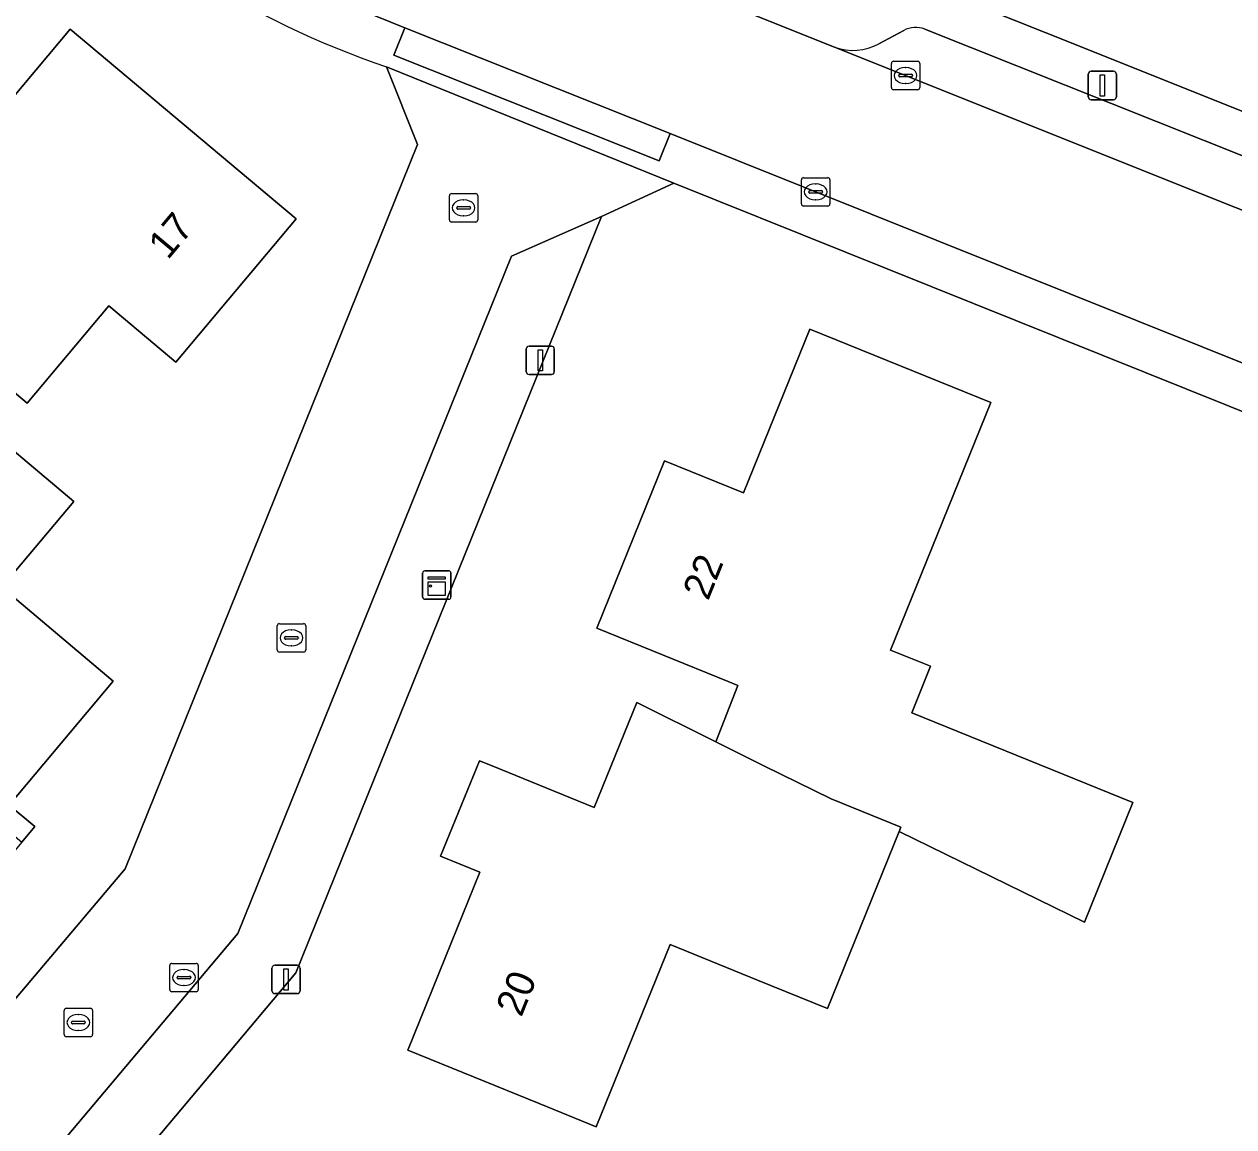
# Model space of a CAD drawing. Extents: x 157767 to 159172, y 387839 to 389425.
# Drawn here: x 158337.77 to 158380.37, y 388886.44 to 388925.26 of the extents above; entities that cross this region are included whole.
import ezdxf

# ---------------------------------------------------------------- set-up
doc = ezdxf.new("R2010")
doc.units = 0
for name, color, linetype in [('IMGEO_Erf', 7, 'Continuous'), ('IMGEO_Kast', 7, 'Continuous'), ('IMGEO_Kolk', 7, 'Continuous'), ('IMGEO_Lichtmast', 7, 'Continuous'), ('IMGEO_Muur', 7, 'Continuous'), ('IMGEO_Pand', 7, 'Continuous'), ('IMGEO_Pand_nummerreeks', 7, 'Continuous'), ('IMGEO_Parkeervlak_open', 7, 'Continuous'), ('IMGEO_Rijbaan_lokaal_open', 7, 'Continuous'), ('IMGEO_Rioolput', 7, 'Continuous'), ('IMGEO_Voetpad_open', 7, 'Continuous')]:
    doc.layers.add(name, color=color, linetype=linetype)

msp = doc.modelspace()

# ---------------------------------------------------------------- linework, layer by layer
at = {"layer": 'IMGEO_Erf'}
for points in [[(158413.055, 389003.917), (158409.481, 389000), (158374.163, 388961.287), (158362.536, 388931.929), (158363.726, 388928.958), (158373.729, 388924.966), (158389.527, 388918.66), (158431.408, 388901.943), (158433.351, 388902.947), (158435.29, 388906.586), (158449.844, 388933.904)], [(158351.618, 388921.021), (158350.531, 388923.759)], [(158310.65, 388903.446), (158315.486, 388899.369), (158321.174, 388894.573), (158332.006, 388885.44), (158332.467, 388885.051), (158332.761, 388885.399), (158341.323, 388895.526), (158351.618, 388921.021)], [(158460.644, 388870.19), (158437.126, 388887.55), (158432.881, 388890.304), (158425.397, 388893.675), (158360.644, 388919.668), (158358.095, 388918.489), (158347.339, 388891.858), (158336.759, 388879.281), (158348.603, 388869.307), (158359.688, 388859.921), (158380.059, 388842.72), (158381.57, 388844.575), (158404.311, 388825.558), (158402.965, 388824.025), (158425.871, 388804.752), (158470.821, 388858.073)]]:
    msp.add_lwpolyline(points, dxfattribs=at)
for points in [[(158339.386, 388925.087), (158347.349, 388918.404), (158343.114, 388913.359), (158340.746, 388915.346), (158337.875, 388911.925), (158334.045, 388915.139), (158332.302, 388916.602), (158336.172, 388921.257)], [(158369.932, 388907.307), (158368.278, 388903.228), (158369.687, 388902.657), (158369.024, 388901.021), (158376.816, 388897.862), (158375.11, 388893.652), (158368.587, 388896.84), (158366.06, 388890.609), (158363.599, 388891.607), (158360.515, 388892.857), (158357.914, 388886.444), (158355.909, 388887.257), (158351.275, 388889.135), (158352.818, 388892.941), (158353.817, 388895.405), (158352.436, 388895.965), (158353.8, 388899.33), (158354.245, 388899.15), (158357.846, 388897.689), (158359.342, 388901.378), (158362.121, 388900), (158362.899, 388901.981), (158362.566, 388902.116), (158357.932, 388903.995), (158360.322, 388909.887), (158363.1, 388908.761), (158365.436, 388914.524), (158371.81, 388911.94)], [(158333.761, 388907.835), (158331.997, 388909.319), (158334.683, 388912.513), (158335.685, 388911.67), (158339.512, 388908.452), (158336.977, 388905.437), (158340.906, 388902.133), (158337.239, 388897.771), (158338.144, 388897.01), (158337.687, 388896.466), (158333.538, 388891.533), (158329.615, 388894.832), (158327.094, 388891.834), (158322.277, 388895.885), (158324.956, 388899.07), (158328.837, 388903.686), (158329.677, 388902.98), (158329.815, 388903.144)]]:
    msp.add_lwpolyline(points, close=True, dxfattribs=at)
msp.add_arc((158360.781, 388953.866), 31.804, 223.8679, 251.1991, dxfattribs=at)
at = {"layer": 'IMGEO_Kast'}
for p, q in [((158351.8, 388905.091), (158351.8, 388905.932)), ((158351.8, 388905.932), (158351.8, 388905.091)), ((158351.875, 388906.016), (158352.716, 388906.016)), ((158352.716, 388906.016), (158351.875, 388906.016)), ((158352.8, 388905.941), (158352.8, 388905.1)), ((158352.8, 388905.1), (158352.8, 388905.941)), ((158352.725, 388905.016), (158351.884, 388905.016)), ((158351.884, 388905.016), (158352.725, 388905.016))]:
    msp.add_line(p, q, dxfattribs=at)
for points in [[(158351.995, 388905.806), (158352.595, 388905.806), (158352.595, 388905.721), (158351.995, 388905.721), (158351.995, 388905.806)], [(158351.995, 388905.631), (158352.595, 388905.631), (158352.595, 388905.142), (158351.995, 388905.142), (158351.995, 388905.631)]]:
    msp.add_lwpolyline(points, dxfattribs=at)
msp.add_circle((158352.079, 388905.48), 0.0377, dxfattribs=at)
for centre, start, end in [((158351.878, 388905.938), 92.4484, 184.2845), ((158351.878, 388905.938), 92.4484, 184.2845), ((158352.722, 388905.938), 2.4484, 94.2845), ((158352.722, 388905.938), 2.4484, 94.2845), ((158351.878, 388905.094), 182.4484, 274.2845), ((158351.878, 388905.094), 182.4484, 274.2845), ((158352.722, 388905.094), 272.4484, 4.2845), ((158352.722, 388905.094), 272.4484, 4.2845)]:
    msp.add_arc(centre, 0.0779, start, end, dxfattribs=at)
at = {"layer": 'IMGEO_Kolk'}
for p, q in [((158368.308, 388923.029), (158368.308, 388923.881)), ((158368.383, 388923.955), (158369.235, 388923.955)), ((158368.796, 388923.735), (158368.821, 388923.735)), ((158369.309, 388923.881), (158369.309, 388923.029)), ((158368.567, 388923.449), (158368.567, 388923.461)), ((158369.005, 388923.412), (158368.607, 388923.412)), ((158368.61, 388923.498), (158369.008, 388923.498)), ((158368.819, 388923.175), (158368.794, 388923.175)), ((158369.051, 388923.461), (158369.051, 388923.449)), ((158369.235, 388922.955), (158368.383, 388922.955)), ((158365.141, 388918.933), (158365.141, 388919.785)), ((158365.216, 388919.859), (158366.068, 388919.859)), ((158366.142, 388919.785), (158366.142, 388918.933)), ((158365.4, 388919.353), (158365.4, 388919.365)), ((158365.838, 388919.316), (158365.44, 388919.316)), ((158365.443, 388919.402), (158365.841, 388919.402)), ((158365.629, 388919.639), (158365.654, 388919.639)), ((158365.884, 388919.365), (158365.884, 388919.353)), ((158352.743, 388918.37), (158352.743, 388919.222)), ((158352.818, 388919.296), (158353.67, 388919.296)), ((158353.231, 388919.076), (158353.256, 388919.076)), ((158353.744, 388919.222), (158353.744, 388918.37)), ((158365.652, 388919.079), (158365.627, 388919.079)), ((158353.002, 388918.79), (158353.002, 388918.802)), ((158353.44, 388918.753), (158353.042, 388918.753)), ((158353.045, 388918.839), (158353.443, 388918.839)), ((158353.254, 388918.516), (158353.229, 388918.516)), ((158353.486, 388918.802), (158353.486, 388918.79)), ((158366.068, 388918.859), (158365.216, 388918.859)), ((158353.67, 388918.296), (158352.818, 388918.296)), ((158346.681, 388903.23), (158346.681, 388904.082)), ((158346.756, 388904.156), (158347.608, 388904.156)), ((158347.682, 388904.082), (158347.682, 388903.23)), ((158346.94, 388903.65), (158346.94, 388903.662)), ((158347.378, 388903.613), (158346.98, 388903.613)), ((158346.983, 388903.699), (158347.381, 388903.699)), ((158347.169, 388903.936), (158347.194, 388903.936)), ((158347.424, 388903.662), (158347.424, 388903.65)), ((158347.608, 388903.156), (158346.756, 388903.156)), ((158347.192, 388903.376), (158347.167, 388903.376)), ((158339.177, 388889.688), (158339.177, 388890.54)), ((158339.252, 388890.614), (158340.104, 388890.614)), ((158339.665, 388890.394), (158339.69, 388890.394)), ((158340.178, 388890.54), (158340.178, 388889.688)), ((158339.436, 388890.108), (158339.436, 388890.12)), ((158339.874, 388890.071), (158339.476, 388890.071)), ((158339.479, 388890.157), (158339.877, 388890.157)), ((158339.92, 388890.12), (158339.92, 388890.108)), ((158340.104, 388889.614), (158339.252, 388889.614)), ((158339.688, 388889.834), (158339.663, 388889.834))]:
    msp.add_line(p, q, dxfattribs=at)
for points in [[(158368.308, 388923.029), (158368.308, 388923.881)], [(158368.383, 388923.955), (158369.235, 388923.955)], [(158369.309, 388923.881), (158369.309, 388923.029)], [(158369.235, 388922.955), (158368.383, 388922.955)], [(158365.141, 388918.933), (158365.141, 388919.785)], [(158365.216, 388919.859), (158366.068, 388919.859)], [(158366.142, 388919.785), (158366.142, 388918.933)], [(158352.743, 388918.37), (158352.743, 388919.222)], [(158352.818, 388919.296), (158353.67, 388919.296)], [(158353.744, 388919.222), (158353.744, 388918.37)], [(158366.068, 388918.859), (158365.216, 388918.859)], [(158353.67, 388918.296), (158352.818, 388918.296)], [(158346.681, 388903.23), (158346.681, 388904.082)], [(158346.756, 388904.156), (158347.608, 388904.156)], [(158347.682, 388904.082), (158347.682, 388903.23)], [(158347.608, 388903.156), (158346.756, 388903.156)], [(158339.177, 388889.688), (158339.177, 388890.54)], [(158339.252, 388890.614), (158340.104, 388890.614)], [(158340.178, 388890.54), (158340.178, 388889.688)], [(158340.104, 388889.614), (158339.252, 388889.614)]]:
    msp.add_lwpolyline(points, dxfattribs=at)
for centre, radius, start, end in [((158368.385, 388923.879), 0.0765, 91.552, 178.448), ((158368.385, 388923.879), 0.0765, 91.552, 178.448), ((158369.233, 388923.879), 0.0765, 1.552, 88.448), ((158369.233, 388923.879), 0.0765, 1.552, 88.448), ((158368.607, 388923.458), 0.0403, 85.8775, 175.7526), ((158368.604, 388923.448), 0.0366, 178.938, 274.7102), ((158369.008, 388923.455), 0.043, 264.8664, 352.4533), ((158369.012, 388923.46), 0.0386, 1.7309, 96.639), ((158368.385, 388923.031), 0.0765, 181.552, 268.448), ((158368.385, 388923.031), 0.0765, 181.552, 268.448), ((158369.233, 388923.031), 0.0765, 271.552, 358.448), ((158369.233, 388923.031), 0.0765, 271.552, 358.448), ((158365.218, 388919.783), 0.0765, 91.552, 178.448), ((158365.218, 388919.783), 0.0765, 91.552, 178.448), ((158366.066, 388919.783), 0.0765, 1.552, 88.448), ((158366.066, 388919.783), 0.0765, 1.552, 88.448), ((158365.44, 388919.362), 0.0403, 85.8775, 175.7526), ((158365.437, 388919.352), 0.0366, 178.938, 274.7102), ((158365.841, 388919.359), 0.043, 264.8664, 352.4533), ((158365.845, 388919.364), 0.0386, 1.7309, 96.639), ((158352.82, 388919.22), 0.0765, 91.552, 178.448), ((158352.82, 388919.22), 0.0765, 91.552, 178.448), ((158353.668, 388919.22), 0.0765, 1.552, 88.448), ((158353.668, 388919.22), 0.0765, 1.552, 88.448), ((158365.218, 388918.935), 0.0765, 181.552, 268.448), ((158365.218, 388918.935), 0.0765, 181.552, 268.448), ((158366.066, 388918.935), 0.0765, 271.552, 358.448), ((158366.066, 388918.935), 0.0765, 271.552, 358.448), ((158353.042, 388918.799), 0.0403, 85.8775, 175.7526), ((158353.039, 388918.789), 0.0366, 178.938, 274.7102), ((158353.443, 388918.796), 0.043, 264.8664, 352.4533), ((158353.447, 388918.801), 0.0386, 1.7309, 96.639), ((158352.82, 388918.372), 0.0765, 181.552, 268.448), ((158352.82, 388918.372), 0.0765, 181.552, 268.448), ((158353.668, 388918.372), 0.0765, 271.552, 358.448), ((158353.668, 388918.372), 0.0765, 271.552, 358.448), ((158346.758, 388904.08), 0.0765, 91.552, 178.448), ((158346.758, 388904.08), 0.0765, 91.552, 178.448), ((158347.606, 388904.08), 0.0765, 1.552, 88.448), ((158347.606, 388904.08), 0.0765, 1.552, 88.448), ((158346.98, 388903.659), 0.0403, 85.8775, 175.7526), ((158346.977, 388903.649), 0.0366, 178.938, 274.7102), ((158347.381, 388903.656), 0.043, 264.8664, 352.4533), ((158347.385, 388903.661), 0.0386, 1.7309, 96.639), ((158346.758, 388903.232), 0.0765, 181.552, 268.448), ((158346.758, 388903.232), 0.0765, 181.552, 268.448), ((158347.606, 388903.232), 0.0765, 271.552, 358.448), ((158347.606, 388903.232), 0.0765, 271.552, 358.448), ((158339.254, 388890.538), 0.0765, 91.552, 178.448), ((158339.254, 388890.538), 0.0765, 91.552, 178.448), ((158340.102, 388890.538), 0.0765, 1.552, 88.448), ((158340.102, 388890.538), 0.0765, 1.552, 88.448), ((158339.476, 388890.117), 0.0403, 85.8775, 175.7526), ((158339.473, 388890.107), 0.0366, 178.938, 274.7102), ((158339.877, 388890.114), 0.043, 264.8664, 352.4533), ((158339.881, 388890.119), 0.0386, 1.7309, 96.639), ((158339.254, 388889.69), 0.0765, 181.552, 268.448), ((158339.254, 388889.69), 0.0765, 181.552, 268.448), ((158340.102, 388889.69), 0.0765, 271.552, 358.448), ((158340.102, 388889.69), 0.0765, 271.552, 358.448)]:
    msp.add_arc(centre, radius, start, end, dxfattribs=at)
for centre, major_axis, ratio, start_param, end_param in [((158368.795, 388923.455), (-0.387, 0.002), 0.722429, 4.712389, 7.853982), ((158368.82, 388923.455), (-0.39, 0.002), 0.717154, 1.570796, 4.712389), ((158365.628, 388919.359), (-0.387, 0.002), 0.722429, 4.712389, 7.853982), ((158365.653, 388919.359), (-0.39, 0.002), 0.717154, 1.570796, 4.712389), ((158353.23, 388918.796), (-0.387, 0.002), 0.722429, 4.712389, 7.853982), ((158353.255, 388918.796), (-0.39, 0.002), 0.717154, 1.570796, 4.712389), ((158347.168, 388903.656), (-0.387, 0.002), 0.722429, 4.712389, 7.853982), ((158347.193, 388903.656), (-0.39, 0.002), 0.717154, 1.570796, 4.712389), ((158339.664, 388890.114), (-0.387, 0.002), 0.722429, 4.712389, 7.853982), ((158339.689, 388890.114), (-0.39, 0.002), 0.717154, 1.570796, 4.712389)]:
    msp.add_ellipse(centre, major_axis=major_axis, ratio=ratio, start_param=start_param, end_param=end_param, dxfattribs=at)
at = {"layer": 'IMGEO_Lichtmast'}
for p, q in [((158375.343, 388923.604), (158376.133, 388923.604)), ((158376.133, 388923.604), (158375.343, 388923.604)), ((158375.243, 388922.704), (158375.243, 388923.504)), ((158375.243, 388923.504), (158375.243, 388922.704)), ((158376.233, 388923.504), (158376.233, 388922.704)), ((158376.233, 388922.704), (158376.233, 388923.504)), ((158376.133, 388922.604), (158375.343, 388922.604)), ((158375.343, 388922.604), (158376.133, 388922.604)), ((158355.449, 388913.028), (158355.449, 388913.828)), ((158355.449, 388913.828), (158355.449, 388913.028)), ((158355.549, 388913.928), (158356.339, 388913.928)), ((158356.339, 388913.928), (158355.549, 388913.928)), ((158356.439, 388913.828), (158356.439, 388913.028)), ((158356.439, 388913.028), (158356.439, 388913.828)), ((158356.339, 388912.928), (158355.549, 388912.928)), ((158355.549, 388912.928), (158356.339, 388912.928)), ((158346.593, 388892.13), (158347.383, 388892.13)), ((158347.383, 388892.13), (158346.593, 388892.13)), ((158346.493, 388891.23), (158346.493, 388892.03)), ((158346.493, 388892.03), (158346.493, 388891.23)), ((158347.483, 388892.03), (158347.483, 388891.23)), ((158347.483, 388891.23), (158347.483, 388892.03)), ((158347.383, 388891.13), (158346.593, 388891.13)), ((158346.593, 388891.13), (158347.383, 388891.13))]:
    msp.add_line(p, q, dxfattribs=at)
for points in [[(158375.663, 388923.479), (158375.813, 388923.479), (158375.813, 388922.729), (158375.663, 388922.729), (158375.663, 388923.479)], [(158355.869, 388913.803), (158356.019, 388913.803), (158356.019, 388913.053), (158355.869, 388913.053), (158355.869, 388913.803)], [(158346.913, 388892.005), (158347.063, 388892.005), (158347.063, 388891.255), (158346.913, 388891.255), (158346.913, 388892.005)]]:
    msp.add_lwpolyline(points, dxfattribs=at)
for centre, start, end in [((158375.343, 388923.504), 90, 180), ((158375.343, 388923.504), 90, 180), ((158376.133, 388923.504), 0, 90), ((158376.133, 388923.504), 360, 90), ((158375.343, 388922.704), 180, 270), ((158375.343, 388922.704), 180, 270), ((158376.133, 388922.704), 270, 0), ((158376.133, 388922.704), 270, 0), ((158355.549, 388913.828), 90, 180), ((158355.549, 388913.828), 90, 180), ((158356.339, 388913.828), 0, 90), ((158356.339, 388913.828), 360, 90), ((158355.549, 388913.028), 180, 270), ((158355.549, 388913.028), 180, 270), ((158356.339, 388913.028), 270, 0), ((158356.339, 388913.028), 270, 0), ((158346.593, 388892.03), 90, 180), ((158346.593, 388892.03), 90, 180), ((158347.383, 388892.03), 0, 90), ((158347.383, 388892.03), 360, 90), ((158346.593, 388891.23), 180, 270), ((158346.593, 388891.23), 180, 270), ((158347.383, 388891.23), 270, 0), ((158347.383, 388891.23), 270, 0)]:
    msp.add_arc(centre, 0.1, start, end, dxfattribs=at)
at = {"layer": 'IMGEO_Muur'}
msp.add_lwpolyline([(158373.729, 388924.966), (158389.527, 388918.66)], dxfattribs=at)
at = {"layer": 'IMGEO_Pand'}
for points in [[(158336.172, 388921.257), (158332.302, 388916.602), (158334.045, 388915.139), (158337.875, 388911.925), (158340.746, 388915.346), (158343.114, 388913.359), (158347.349, 388918.404), (158339.386, 388925.087)], [(158371.81, 388911.94), (158365.436, 388914.524), (158363.1, 388908.761), (158360.322, 388909.887), (158357.932, 388903.995), (158362.566, 388902.116), (158362.899, 388901.981), (158362.121, 388900), (158363.822, 388899.156), (158366.185, 388897.984), (158368.646, 388896.986), (158368.587, 388896.84), (158375.11, 388893.652), (158376.816, 388897.862), (158369.024, 388901.021), (158369.687, 388902.657), (158368.278, 388903.228), (158369.932, 388907.307)], [(158337.687, 388896.466), (158338.144, 388897.01), (158337.239, 388897.771), (158340.906, 388902.133), (158336.977, 388905.437), (158339.512, 388908.452), (158335.685, 388911.67), (158334.683, 388912.513), (158331.997, 388909.319), (158333.761, 388907.835), (158329.815, 388903.144)], [(158368.587, 388896.84), (158368.646, 388896.986), (158366.185, 388897.984), (158363.822, 388899.156), (158362.121, 388900), (158359.342, 388901.378), (158357.846, 388897.689), (158354.245, 388899.15), (158353.8, 388899.33), (158352.436, 388895.965), (158353.817, 388895.405), (158352.818, 388892.941), (158351.275, 388889.135), (158355.909, 388887.257), (158357.914, 388886.444), (158360.515, 388892.857), (158363.599, 388891.607), (158366.06, 388890.609)]]:
    msp.add_lwpolyline(points, close=True, dxfattribs=at)
at = {"layer": 'IMGEO_Parkeervlak_open'}
for points in [[(158368.746, 388925.041), (158367.869, 388924.573)], [(158424.519, 388903.143), (158415.761, 388906.636), (158412.216, 388908.05), (158392.629, 388915.861), (158389.102, 388917.268), (158369.49, 388925.089)], [(158366.308, 388924.453), (158394.549, 388913.169), (158397.107, 388912.146), (158426.361, 388900.457)]]:
    msp.add_lwpolyline(points, dxfattribs=at)
for centre, radius, start, end in [((158369.169, 388924.273), 0.877, 68.5426, 118.8402), ((158366.954, 388926.265), 1.924, 250.3847, 298.4071)]:
    msp.add_arc(centre, radius, start, end, dxfattribs=at)
at = {"layer": 'IMGEO_Rijbaan_lokaal_open'}
msp.add_lwpolyline([(158346.474, 388927.17), (158349.641, 388925.751), (158351.172, 388925.14), (158360.516, 388921.412), (158386.308, 388911.076), (158389.85, 388909.656), (158392.686, 388908.52), (158394.549, 388913.169), (158366.308, 388924.453), (158362.397, 388926.017), (158352.872, 388929.828), (158352.461, 388929.992)], dxfattribs=at)
msp.add_lwpolyline([(158354.928, 388917.09), (158358.095, 388918.489), (158360.644, 388919.668), (158350.531, 388923.759), (158351.618, 388921.021), (158341.323, 388895.526), (158332.761, 388885.399), (158336.262, 388882.544), (158345.294, 388893.248)], close=True, dxfattribs=at)
at = {"layer": 'IMGEO_Rioolput'}
for p, q in [((158342.897, 388891.27), (158342.897, 388892.122)), ((158342.972, 388892.196), (158343.824, 388892.196)), ((158343.898, 388892.122), (158343.898, 388891.27)), ((158343.156, 388891.69), (158343.156, 388891.702)), ((158343.594, 388891.653), (158343.196, 388891.653)), ((158343.199, 388891.739), (158343.597, 388891.739)), ((158343.385, 388891.976), (158343.41, 388891.976)), ((158343.64, 388891.702), (158343.64, 388891.69)), ((158343.408, 388891.416), (158343.383, 388891.416)), ((158343.824, 388891.196), (158342.972, 388891.196))]:
    msp.add_line(p, q, dxfattribs=at)
for points in [[(158342.897, 388891.27), (158342.897, 388892.122)], [(158342.972, 388892.196), (158343.824, 388892.196)], [(158343.898, 388892.122), (158343.898, 388891.27)], [(158343.824, 388891.196), (158342.972, 388891.196)]]:
    msp.add_lwpolyline(points, dxfattribs=at)
for centre, radius, start, end in [((158342.974, 388892.12), 0.0765, 91.552, 178.448), ((158342.974, 388892.12), 0.0765, 91.552, 178.448), ((158343.822, 388892.12), 0.0765, 1.552, 88.448), ((158343.822, 388892.12), 0.0765, 1.552, 88.448), ((158343.196, 388891.699), 0.0403, 85.8775, 175.7526), ((158343.193, 388891.689), 0.0366, 178.938, 274.7102), ((158343.597, 388891.696), 0.043, 264.8664, 352.4533), ((158343.601, 388891.701), 0.0386, 1.7309, 96.639), ((158342.974, 388891.272), 0.0765, 181.552, 268.448), ((158342.974, 388891.272), 0.0765, 181.552, 268.448), ((158343.822, 388891.272), 0.0765, 271.552, 358.448), ((158343.822, 388891.272), 0.0765, 271.552, 358.448)]:
    msp.add_arc(centre, radius, start, end, dxfattribs=at)
for centre, major_axis, ratio, start_param, end_param in [((158343.384, 388891.696), (-0.387, 0.002), 0.722429, 4.712389, 7.853982), ((158343.409, 388891.696), (-0.39, 0.002), 0.717154, 1.570796, 4.712389)]:
    msp.add_ellipse(centre, major_axis=major_axis, ratio=ratio, start_param=start_param, end_param=end_param, dxfattribs=at)
at = {"layer": 'IMGEO_Voetpad_open'}
for points in [[(158431.408, 388901.943), (158389.527, 388918.66), (158373.729, 388924.966), (158363.726, 388928.958), (158354.058, 388932.942), (158349.639, 388934.881), (158345.576, 388938.007), (158310.368, 388976.206), (158304.482, 388982.624), (158293.762, 388977.562)], [(158352.461, 388929.992), (158352.872, 388929.828), (158353.258, 388930.794), (158362.783, 388926.983), (158362.397, 388926.017), (158366.308, 388924.453)], [(158425.554, 388895.346), (158417.431, 388898.603), (158417.246, 388898.14), (158413.725, 388899.551), (158413.91, 388900.014), (158404.114, 388903.94), (158403.929, 388903.476), (158400.405, 388904.888), (158400.59, 388905.352), (158395.27, 388907.484), (158392.686, 388908.52), (158389.85, 388909.656), (158389.664, 388909.192), (158386.122, 388910.612), (158386.308, 388911.076), (158360.516, 388921.412), (158360.131, 388920.446), (158350.787, 388924.174), (158351.172, 388925.14), (158349.641, 388925.751), (158346.474, 388927.17)], [(158367.869, 388924.573), (158368.746, 388925.041)], [(158369.49, 388925.089), (158389.102, 388917.268), (158389.287, 388917.732), (158392.814, 388916.325), (158392.629, 388915.861), (158412.216, 388908.05), (158412.401, 388908.514), (158415.946, 388907.1), (158415.761, 388906.636), (158424.519, 388903.143)], [(158350.531, 388923.759), (158360.644, 388919.668), (158425.397, 388893.675), (158432.881, 388890.304), (158437.126, 388887.55), (158460.644, 388870.19), (158469.478, 388863.669)]]:
    msp.add_lwpolyline(points, dxfattribs=at)
for points in [[(158360.516, 388921.412), (158351.172, 388925.14), (158350.787, 388924.174), (158360.131, 388920.446)], [(158358.095, 388918.489), (158354.928, 388917.09), (158345.294, 388893.248), (158336.262, 388882.544), (158336.992, 388875.515), (158378.406, 388840.652), (158380.059, 388842.72), (158359.688, 388859.921), (158348.603, 388869.307), (158336.759, 388879.281), (158347.339, 388891.858)]]:
    msp.add_lwpolyline(points, close=True, dxfattribs=at)
for centre, radius, start, end in [((158360.781, 388953.866), 31.804, 223.8679, 251.1991), ((158369.169, 388924.273), 0.877, 68.5426, 118.8402), ((158366.954, 388926.265), 1.924, 250.3847, 298.4071)]:
    msp.add_arc(centre, radius, start, end, dxfattribs=at)

# ---------------------------------------------------------------- texts
at = {"layer": 'IMGEO_Pand_nummerreeks'}
for s, rotation, p in [('17', 49.9884, (158342.828, 388916.939)), ('22', 67.9184, (158361.855, 388904.939)), ('20', 67.9299, (158355.276, 388890.274))]:
    msp.add_text(s, height=1, rotation=rotation, dxfattribs=at).set_placement(p)

doc.saveas('drawing.dxf')
